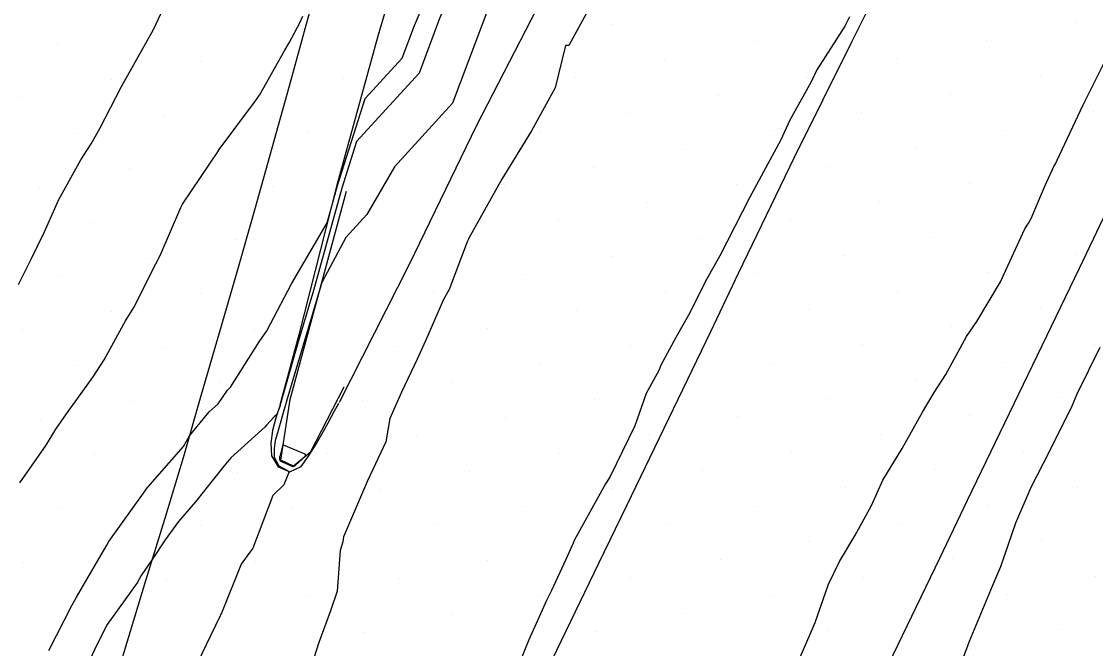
# Model space of a CAD drawing. Extents: x 2354170 to 2357230, y 866100 to 868290.
# Drawn here: x 2355297.1 to 2355338.78, y 866462.53 to 866486.88 of the extents above; entities that cross this region are included whole.
import ezdxf

# ---------------------------------------------------------------- set-up
doc = ezdxf.new("R2010")
doc.units = 0
for name, color, linetype in [('Default', 7, 'Continuous'), ('DTM Contours Minor', 7, 'Continuous'), ('Exist DTM Breakline', 7, 'Continuous'), ('Exist DTM Scan Elevation Point', 7, 'Continuous'), ('Exist Roads EOP', 7, 'Continuous'), ('PH Exist DTM Breakline', 7, 'Continuous')]:
    doc.layers.add(name, color=color, linetype=linetype)

msp = doc.modelspace()

# ---------------------------------------------------------------- linework, layer by layer
at = {"layer": 'Default'}
for points in [[(2355298.164, 866462.452), (2355299.054, 866464.2), (2355299.226, 866464.525), (2355300.405, 866466.544), (2355300.485, 866466.69), (2355301.897, 866468.652), (2355301.941, 866468.724), (2355302.368, 866469.209), (2355303.388, 866470.375), (2355303.622, 866470.786), (2355304.377, 866471.716), (2355304.732, 866472.032), (2355305.088, 866472.564), (2355305.138, 866472.619), (2355305.212, 866472.68), (2355305.213, 866472.684), (2355306.315, 866474.437), (2355306.615, 866474.871), (2355307.578, 866476.688), (2355308.957, 866479.053), (2355309.358, 866480.51), (2355310.439, 866483.883), (2355311.875, 866485.457), (2355312.349, 866486.715), (2355313.495, 866489.454)], [(2355296.978, 866476.67), (2355297.484, 866477.668), (2355297.972, 866478.677), (2355298.552, 866479.959), (2355299.401, 866481.508), (2355299.805, 866482.128), (2355300.133, 866482.725), (2355300.984, 866484.346), (2355302.045, 866486.245), (2355302.208, 866486.534), (2355302.323, 866486.779), (2355303.059, 866488.377)], [(2355315.277, 866487.549), (2355313.828, 866483.699), (2355311.575, 866481.231), (2355310.497, 866479.379), (2355309.689, 866478.486), (2355308.752, 866476.741), (2355307.621, 866472.958), (2355307.386, 866472.13), (2355307.384, 866472.122), (2355307.324, 866471.949), (2355307.037, 866470.912), (2355306.945, 866470.614), (2355306.9, 866470.296), (2355306.905, 866469.965), (2355307.078, 866469.63), (2355307.481, 866469.403), (2355307.282, 866468.893), (2355306.856, 866468.47), (2355306.08, 866466.431), (2355305.855, 866466.135), (2355305.624, 866465.803), (2355304.856, 866463.908), (2355304.821, 866463.835), (2355304.816, 866463.824), (2355304.81, 866463.808), (2355303.719, 866461.553)], [(2355319.106, 866487.344), (2355318.343, 866485.94), (2355318.207, 866485.945), (2355317.813, 866484.305), (2355316.894, 866482.63), (2355315.733, 866480.747), (2355314.463, 866478.459), (2355314.44, 866478.418), (2355314.391, 866478.321), (2355313.692, 866476.466), (2355313.48, 866476.078), (2355312.779, 866474.476), (2355312.453, 866473.76), (2355311.845, 866472.482), (2355311.392, 866471.464), (2355311.234, 866470.553), (2355310.52, 866469.044), (2355309.598, 866466.873), (2355309.573, 866466.673), (2355309.461, 866466.338), (2355309.348, 866464.757), (2355309.094, 866463.992), (2355308.63, 866462.768), (2355308.251, 866461.552)], [(2355297.039, 866468.97), (2355298.049, 866470.432), (2355298.425, 866471.05), (2355298.838, 866471.637), (2355299.884, 866473.083), (2355300.303, 866473.739), (2355301.132, 866475.255), (2355301.452, 866475.777), (2355302.315, 866477.47), (2355302.477, 866477.79), (2355303.283, 866479.655), (2355303.345, 866479.786), (2355304.738, 866481.859), (2355304.739, 866481.861), (2355304.774, 866481.908), (2355306.177, 866483.788), (2355306.335, 866484.012), (2355307.323, 866485.761), (2355307.482, 866486.042), (2355307.907, 866486.844), (2355308.012, 866487.082)], [(2355329.232, 866487.052), (2355329.042, 866486.689), (2355327.968, 866484.998), (2355327.738, 866484.53), (2355326.908, 866483.044), (2355326.55, 866482.252), (2355325.887, 866481.034), (2355325.35, 866480.031), (2355324.776, 866478.918), (2355324.198, 866477.781), (2355323.633, 866476.768), (2355323.027, 866475.559), (2355322.486, 866474.604), (2355321.896, 866473.508), (2355321.849, 866473.349), (2355321.338, 866472.431), (2355320.896, 866471.172), (2355319.947, 866469.209), (2355319.765, 866468.923), (2355318.618, 866466.872), (2355318.547, 866466.731), (2355318.506, 866466.622), (2355318.226, 866465.994), (2355317.666, 866464.789), (2355317.474, 866464.403), (2355316.788, 866462.874), (2355316.446, 866462.046)], [(2355307.144, 866470.038), (2355307.256, 866470.442), (2355308.095, 866470.095), (2355308.118, 866469.997), (2355307.729, 866469.655), (2355307.697, 866469.606), (2355307.643, 866469.584), (2355307.228, 866469.768), (2355307.151, 866469.812), (2355307.12, 866469.871), (2355307.12, 866469.929), (2355307.127, 866469.986), (2355307.144, 866470.038)]]:
    msp.add_lwpolyline(points, dxfattribs=at)
at = {"layer": 'DTM Contours Minor'}
for points in [[(2355313.963, 866488.519), (2355313.325, 866486.993), (2355312.526, 866484.871), (2355310.103, 866482.217), (2355309.524, 866480.408), (2355308.427, 866476.428), (2355307.807, 866474.353), (2355307.136, 866471.99), (2355307.13, 866471.968), (2355307.009, 866471.617), (2355306.898, 866471.526), (2355306.606, 866471.205), (2355306.56, 866471.136), (2355305.215, 866469.94), (2355304.892, 866469.541), (2355303.849, 866468.224), (2355303.186, 866467.463), (2355302.677, 866466.75), (2355302.188, 866466.028), (2355301.746, 866465.368), (2355301.588, 866465.084), (2355300.421, 866463.469), (2355300.004, 866462.649), (2355299.426, 866461.396)], [(2355326.893, 866461.209), (2355327.709, 866463.084), (2355327.896, 866463.543), (2355328.411, 866465.031), (2355328.846, 866465.912), (2355329.436, 866466.904), (2355330.087, 866468.089), (2355330.526, 866469.07), (2355331.278, 866470.298), (2355332.066, 866471.709), (2355332.518, 866472.476), (2355332.966, 866473.175), (2355333.768, 866474.646), (2355334.168, 866475.224), (2355335.089, 866476.77), (2355336.028, 866478.827), (2355336.172, 866479.051), (2355336.284, 866479.232), (2355336.804, 866480.481), (2355337.162, 866481.246), (2355337.221, 866481.354), (2355337.29, 866481.488), (2355338.293, 866483.643), (2355339.095, 866485.248)], [(2355338.94, 866474.222), (2355338.05, 866472.407), (2355337.86, 866471.939), (2355337.555, 866471.332), (2355336.729, 866469.69), (2355336.27, 866468.781), (2355335.666, 866467.395), (2355335.094, 866465.699), (2355334.78, 866464.984), (2355333.879, 866462.805), (2355333.808, 866462.629), (2355333.802, 866462.618), (2355333.563, 866461.991)]]:
    msp.add_lwpolyline(points, dxfattribs=at)
at = {"layer": 'Exist DTM Breakline'}
for points in [[(2355300.472, 866460.385), (2355301.199, 866462.776), (2355301.927, 866465.168), (2355302.655, 866467.56), (2355303.381, 866469.952), (2355304.076, 866472.354), (2355304.771, 866474.755), (2355305.466, 866477.157), (2355306.159, 866479.559), (2355306.826, 866481.968), (2355307.494, 866484.377), (2355308.161, 866486.786), (2355308.825, 866489.196), (2355309.439, 866491.62), (2355310.053, 866494.043), (2355310.667, 866496.467), (2355311.283, 866498.89), (2355311.922, 866501.307), (2355312.562, 866503.723), (2355313.201, 866506.14), (2355313.841, 866508.557), (2355314.486, 866510.972), (2355315.131, 866513.388)], [(2355317.324, 866461.337), (2355318.409, 866463.589), (2355319.497, 866465.84), (2355320.585, 866468.09), (2355321.673, 866470.341), (2355322.761, 866472.592), (2355323.843, 866474.846), (2355324.925, 866477.099), (2355326.007, 866479.353), (2355327.092, 866481.605), (2355328.205, 866483.844), (2355329.318, 866486.083), (2355330.43, 866488.322), (2355331.54, 866490.562), (2355332.618, 866492.818), (2355333.696, 866495.073), (2355334.774, 866497.329), (2355335.853, 866499.584), (2355336.943, 866501.834), (2355338.033, 866504.084), (2355339.123, 866506.333)], [(2355330.562, 866461.533), (2355331.646, 866463.786), (2355332.73, 866466.038), (2355333.814, 866468.291), (2355334.898, 866470.544), (2355335.982, 866472.797), (2355337.066, 866475.049), (2355338.15, 866477.302), (2355339.233, 866479.556)]]:
    msp.add_lwpolyline(points, dxfattribs=at)
at = {"layer": 'Exist DTM Scan Elevation Point'}
for p, q in [((2355301.951, 866486.703), (2355301.951, 866486.703)), ((2355319.979, 866486.767), (2355319.979, 866486.767)), ((2355328.993, 866486.798), (2355328.993, 866486.798)), ((2355338.006, 866486.83), (2355338.006, 866486.83)), ((2355325.528, 866486.093), (2355325.528, 866486.093)), ((2355334.542, 866486.124), (2355334.542, 866486.124)), ((2355298.487, 866485.998), (2355298.487, 866485.998)), ((2355307.501, 866486.029), (2355307.501, 866486.029)), ((2355304.036, 866485.324), (2355304.036, 866485.324)), ((2355322.064, 866485.387), (2355322.064, 866485.387)), ((2355331.078, 866485.419), (2355331.078, 866485.419)), ((2355300.572, 866484.618), (2355300.572, 866484.618)), ((2355309.586, 866484.65), (2355309.586, 866484.65)), ((2355318.599, 866484.682), (2355318.599, 866484.682)), ((2355327.613, 866484.713), (2355327.613, 866484.713)), ((2355336.627, 866484.745), (2355336.627, 866484.745)), ((2355324.149, 866484.008), (2355324.149, 866484.008)), ((2355333.163, 866484.04), (2355333.163, 866484.04)), ((2355297.107, 866483.913), (2355297.107, 866483.913)), ((2355306.121, 866483.944), (2355306.121, 866483.944)), ((2355302.657, 866483.239), (2355302.657, 866483.239)), ((2355320.684, 866483.302), (2355320.684, 866483.302)), ((2355329.698, 866483.334), (2355329.698, 866483.334)), ((2355338.712, 866483.366), (2355338.712, 866483.366)), ((2355299.192, 866482.533), (2355299.192, 866482.533)), ((2355308.206, 866482.565), (2355308.206, 866482.565)), ((2355317.22, 866482.597), (2355317.22, 866482.597)), ((2355326.234, 866482.628), (2355326.234, 866482.628)), ((2355335.248, 866482.66), (2355335.248, 866482.66)), ((2355322.769, 866481.923), (2355322.769, 866481.923)), ((2355331.783, 866481.955), (2355331.783, 866481.955)), ((2355304.742, 866481.859), (2355304.742, 866481.859)), ((2355301.277, 866481.154), (2355301.277, 866481.154)), ((2355319.305, 866481.217), (2355319.305, 866481.217)), ((2355328.319, 866481.249), (2355328.319, 866481.249)), ((2355337.333, 866481.281), (2355337.333, 866481.281)), ((2355297.813, 866480.448), (2355297.813, 866480.448)), ((2355306.827, 866480.48), (2355306.827, 866480.48)), ((2355315.841, 866480.512), (2355315.841, 866480.512)), ((2355324.854, 866480.543), (2355324.854, 866480.543)), ((2355333.868, 866480.575), (2355333.868, 866480.575)), ((2355321.39, 866479.838), (2355321.39, 866479.838)), ((2355330.404, 866479.87), (2355330.404, 866479.87)), ((2355303.362, 866479.774), (2355303.362, 866479.774)), ((2355299.898, 866479.069), (2355299.898, 866479.069)), ((2355317.926, 866479.132), (2355317.926, 866479.132)), ((2355326.939, 866479.164), (2355326.939, 866479.164)), ((2355335.953, 866479.196), (2355335.953, 866479.196)), ((2355305.447, 866478.395), (2355305.447, 866478.395)), ((2355314.461, 866478.427), (2355314.461, 866478.427)), ((2355323.475, 866478.458), (2355323.475, 866478.458)), ((2355332.489, 866478.49), (2355332.489, 866478.49)), ((2355320.011, 866477.753), (2355320.011, 866477.753)), ((2355329.024, 866477.785), (2355329.024, 866477.785)), ((2355338.038, 866477.816), (2355338.038, 866477.816)), ((2355301.983, 866477.69), (2355301.983, 866477.69)), ((2355298.518, 866476.984), (2355298.518, 866476.984)), ((2355307.532, 866477.016), (2355307.532, 866477.016)), ((2355316.546, 866477.047), (2355316.546, 866477.047)), ((2355325.56, 866477.079), (2355325.56, 866477.079)), ((2355334.574, 866477.111), (2355334.574, 866477.111)), ((2355304.068, 866476.31), (2355304.068, 866476.31)), ((2355313.082, 866476.342), (2355313.082, 866476.342)), ((2355322.096, 866476.373), (2355322.096, 866476.373)), ((2355331.109, 866476.405), (2355331.109, 866476.405)), ((2355318.631, 866475.668), (2355318.631, 866475.668)), ((2355327.645, 866475.7), (2355327.645, 866475.7)), ((2355336.659, 866475.731), (2355336.659, 866475.731)), ((2355300.603, 866475.605), (2355300.603, 866475.605)), ((2355297.139, 866474.899), (2355297.139, 866474.899)), ((2355306.153, 866474.931), (2355306.153, 866474.931)), ((2355315.167, 866474.962), (2355315.167, 866474.962)), ((2355324.181, 866474.994), (2355324.181, 866474.994)), ((2355333.194, 866475.026), (2355333.194, 866475.026)), ((2355302.688, 866474.225), (2355302.688, 866474.225)), ((2355311.702, 866474.257), (2355311.702, 866474.257)), ((2355320.716, 866474.288), (2355320.716, 866474.288)), ((2355329.73, 866474.32), (2355329.73, 866474.32)), ((2355338.744, 866474.352), (2355338.744, 866474.352)), ((2355317.252, 866473.583), (2355317.252, 866473.583)), ((2355326.265, 866473.615), (2355326.265, 866473.615)), ((2355335.279, 866473.646), (2355335.279, 866473.646)), ((2355299.224, 866473.52), (2355299.224, 866473.52)), ((2355304.773, 866472.846), (2355304.773, 866472.846)), ((2355313.787, 866472.877), (2355313.787, 866472.877)), ((2355322.801, 866472.909), (2355322.801, 866472.909)), ((2355331.815, 866472.941), (2355331.815, 866472.941)), ((2355301.309, 866472.14), (2355301.309, 866472.14)), ((2355310.323, 866472.172), (2355310.323, 866472.172)), ((2355319.337, 866472.203), (2355319.337, 866472.203)), ((2355328.35, 866472.235), (2355328.35, 866472.235)), ((2355337.364, 866472.267), (2355337.364, 866472.267)), ((2355315.872, 866471.498), (2355315.872, 866471.498)), ((2355324.886, 866471.53), (2355324.886, 866471.53)), ((2355333.9, 866471.561), (2355333.9, 866471.561)), ((2355297.845, 866471.435), (2355297.845, 866471.435)), ((2355303.394, 866470.761), (2355303.394, 866470.761)), ((2355312.408, 866470.792), (2355312.408, 866470.792)), ((2355321.422, 866470.824), (2355321.422, 866470.824)), ((2355330.435, 866470.856), (2355330.435, 866470.856)), ((2355299.93, 866470.055), (2355299.93, 866470.055)), ((2355308.943, 866470.087), (2355308.943, 866470.087)), ((2355317.957, 866470.118), (2355317.957, 866470.118)), ((2355326.971, 866470.15), (2355326.971, 866470.15)), ((2355335.985, 866470.182), (2355335.985, 866470.182)), ((2355305.479, 866469.381), (2355305.479, 866469.381)), ((2355314.493, 866469.413), (2355314.493, 866469.413)), ((2355323.507, 866469.445), (2355323.507, 866469.445)), ((2355332.52, 866469.476), (2355332.52, 866469.476)), ((2355302.015, 866468.676), (2355302.015, 866468.676)), ((2355311.028, 866468.707), (2355311.028, 866468.707)), ((2355320.042, 866468.739), (2355320.042, 866468.739)), ((2355329.056, 866468.771), (2355329.056, 866468.771)), ((2355338.07, 866468.802), (2355338.07, 866468.802)), ((2355298.55, 866467.97), (2355298.55, 866467.97)), ((2355307.564, 866468.002), (2355307.564, 866468.002)), ((2355316.578, 866468.033), (2355316.578, 866468.033)), ((2355325.592, 866468.065), (2355325.592, 866468.065)), ((2355334.605, 866468.097), (2355334.605, 866468.097)), ((2355304.1, 866467.296), (2355304.1, 866467.296)), ((2355313.113, 866467.328), (2355313.113, 866467.328)), ((2355322.127, 866467.36), (2355322.127, 866467.36)), ((2355331.141, 866467.391), (2355331.141, 866467.391)), ((2355300.635, 866466.591), (2355300.635, 866466.591)), ((2355309.649, 866466.622), (2355309.649, 866466.622)), ((2355318.663, 866466.654), (2355318.663, 866466.654)), ((2355327.677, 866466.686), (2355327.677, 866466.686)), ((2355336.69, 866466.717), (2355336.69, 866466.717)), ((2355297.171, 866465.885), (2355297.171, 866465.885)), ((2355306.185, 866465.917), (2355306.185, 866465.917)), ((2355315.198, 866465.949), (2355315.198, 866465.949)), ((2355324.212, 866465.98), (2355324.212, 866465.98)), ((2355333.226, 866466.012), (2355333.226, 866466.012)), ((2355302.72, 866465.211), (2355302.72, 866465.211)), ((2355311.734, 866465.243), (2355311.734, 866465.243)), ((2355320.748, 866465.275), (2355320.748, 866465.275)), ((2355329.762, 866465.306), (2355329.762, 866465.306)), ((2355338.775, 866465.338), (2355338.775, 866465.338)), ((2355299.256, 866464.506), (2355299.256, 866464.506)), ((2355308.27, 866464.537), (2355308.27, 866464.537)), ((2355317.283, 866464.569), (2355317.283, 866464.569)), ((2355326.297, 866464.601), (2355326.297, 866464.601)), ((2355335.311, 866464.632), (2355335.311, 866464.632)), ((2355304.805, 866463.832), (2355304.805, 866463.832)), ((2355313.819, 866463.864), (2355313.819, 866463.864)), ((2355322.833, 866463.895), (2355322.833, 866463.895)), ((2355331.847, 866463.927), (2355331.847, 866463.927)), ((2355310.355, 866463.158), (2355310.355, 866463.158)), ((2355319.368, 866463.19), (2355319.368, 866463.19)), ((2355328.382, 866463.221), (2355328.382, 866463.221)), ((2355337.396, 866463.253), (2355337.396, 866463.253)), ((2355333.932, 866462.547), (2355333.932, 866462.547))]:
    msp.add_line(p, q, dxfattribs=at)
at = {"layer": 'Exist Roads EOP'}
for points in [[(2355334.219, 866579.414), (2355332.98, 866573.544), (2355331.726, 866567.676), (2355330.473, 866561.809), (2355329.143, 866555.958), (2355327.774, 866550.116), (2355326.381, 866544.28), (2355324.961, 866538.45), (2355323.506, 866532.63), (2355322.011, 866526.819), (2355320.489, 866521.015), (2355318.956, 866515.214), (2355317.414, 866509.416), (2355315.856, 866503.622), (2355314.263, 866497.837), (2355312.614, 866492.068), (2355310.928, 866486.31), (2355309.331, 866480.526), (2355307.855, 866474.711), (2355307.124, 866471.983)], [(2355309.436, 866472.101), (2355312.155, 866477.449), (2355314.773, 866482.848), (2355317.512, 866488.186), (2355320.418, 866493.435), (2355323.285, 866498.705), (2355326.091, 866504.009), (2355328.818, 866509.354), (2355331.46, 866514.74), (2355334.046, 866520.155), (2355336.604, 866525.582), (2355339.162, 866531.009), (2355341.736, 866536.429), (2355344.324, 866541.842), (2355346.918, 866547.252), (2355349.513, 866552.662), (2355352.104, 866558.074), (2355354.686, 866563.49), (2355357.248, 866568.915), (2355359.783, 866574.354), (2355362.274, 866579.812)], [(2355307.117, 866471.96), (2355306.967, 866471.484), (2355306.832, 866471.002), (2355306.774, 866470.506), (2355306.805, 866470.009), (2355307.062, 866469.589), (2355307.511, 866469.39), (2355307.948, 866469.595), (2355308.241, 866469.999), (2355308.501, 866470.427), (2355308.751, 866470.86), (2355308.996, 866471.296), (2355309.237, 866471.734), (2355309.414, 866472.061)]]:
    msp.add_lwpolyline(points, dxfattribs=at)
at = {"layer": 'PH Exist DTM Breakline'}
msp.add_lwpolyline([(2355309.605, 866472.677), (2355308.296, 866470.148), (2355307.659, 866469.608), (2355307.167, 866469.851), (2355307.521, 866472.205), (2355309.715, 866480.291)], dxfattribs=at)

doc.saveas('drawing.dxf')
